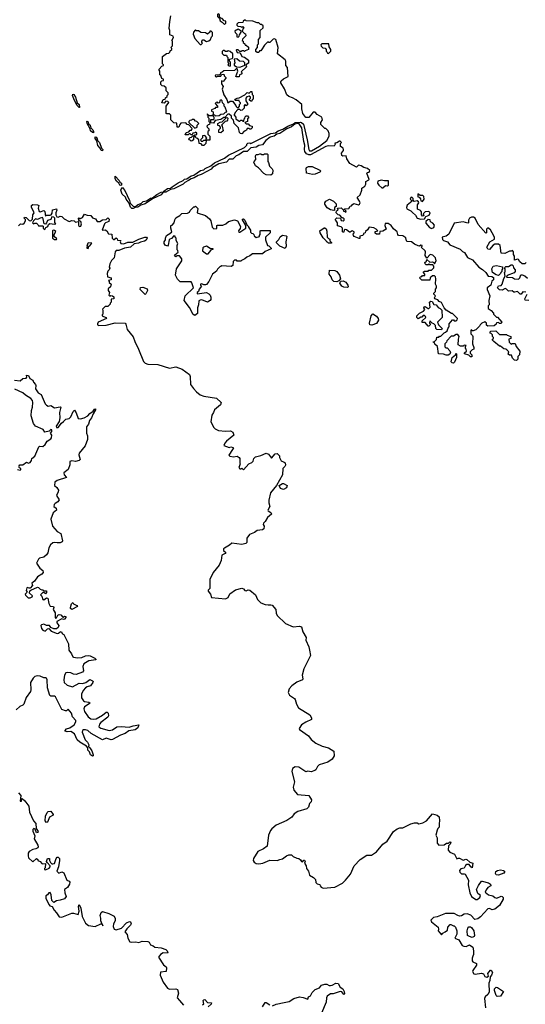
# Model space of a CAD drawing. Extents: x 2106670 to 2323771, y 35271 to 224896.
# Tile 329 of 419: x 2259159 to 2264751, y 164532 to 175434. Entities that reach past the tile are written whole.
import ezdxf

# ---------------------------------------------------------------- set-up
doc = ezdxf.new("R2010")
doc.units = 0

msp = doc.modelspace()

# ---------------------------------------------------------------- linework, layer by layer
at = {"layer": '0CON20XD'}
for points in [[(2263623, 172637), (2263635, 172650), (2263675, 172650), (2263685, 172660), (2263715, 172660), (2263740, 172685), (2263740, 172705), (2263728, 172718), (2263695, 172720), (2263685, 172730), (2263675, 172720), (2263655, 172720), (2263642, 172732), (2263640, 172745), (2263658, 172762), (2263662, 172778), (2263695, 172750), (2263723, 172753), (2263740, 172745), (2263745, 172730), (2263766, 172764), (2263756, 172796), (2263728, 172828), (2263697, 172833), (2263662, 172792), (2263644, 172824), (2263648, 172865), (2263643, 172875), (2263600, 172915), (2263610, 172925), (2263610, 172935), (2263595, 172938), (2263582, 172928), (2263565, 172930), (2263525, 172947), (2263494, 172974), (2263445, 172977), (2263436, 172986), (2263430, 173020), (2263395, 173042), (2263350, 173045), (2263341, 173055), (2263332, 173085), (2263295, 173117), (2263266, 173156), (2263235, 173178), (2263202, 173178), (2263196, 173155), (2263212, 173115), (2263175, 173092), (2263142, 173088), (2263140, 173060), (2263105, 173060), (2263092, 173072), (2263092, 173088), (2263120, 173095), (2263100, 173115), (2263075, 173130), (2263024, 173136), (2263005, 173108), (2262982, 173088), (2262980, 173075), (2262962, 173068), (2262960, 173055), (2262950, 173045), (2262922, 173038), (2262920, 173010), (2262915, 173010), (2262860, 173035), (2262850, 173045), (2262848, 173062), (2262860, 173075), (2262860, 173085), (2262837, 173097), (2262815, 173080), (2262805, 173081), (2262775, 173108), (2262758, 173112), (2262748, 173102), (2262745, 173080), (2262735, 173080), (2262730, 173085), (2262730, 173125), (2262715, 173140), (2262672, 173152), (2262672, 173185), (2262660, 173205), (2262650, 173215), (2262650, 173225), (2262665, 173240), (2262708, 173238), (2262715, 173210), (2262735, 173208), (2262748, 173215), (2262748, 173228), (2262738, 173238), (2262722, 173242), (2262698, 173268), (2262682, 173272), (2262660, 173295), (2262662, 173318), (2262680, 173325), (2262672, 173348), (2262715, 173350), (2262738, 173328), (2262742, 173312), (2262755, 173310), (2262765, 173300), (2262770, 173315), (2262752, 173332), (2262752, 173338), (2262798, 173342), (2262815, 173370), (2262828, 173372), (2262841, 173389), (2262855, 173397), (2262905, 173383), (2262918, 173392), (2262923, 173405), (2262917, 173425), (2262890, 173465), (2262923, 173495), (2262942, 173545), (2262943, 173567), (2262975, 173590), (2262986, 173614), (2262988, 173642), (2263021, 173659), (2263023, 173665), (2262997, 173733), (2263005, 173742), (2263023, 173747), (2263030, 173765), (2263005, 173788), (2262965, 173797), (2262935, 173817), (2262905, 173822), (2262885, 173800), (2262811, 173841), (2262776, 173895), (2262768, 173928), (2262732, 173922), (2262721, 173931), (2262719, 173955), (2262740, 173985), (2262740, 173995), (2262735, 174010), (2262708, 174028), (2262708, 174062), (2262718, 174075), (2262705, 174090), (2262695, 174090), (2262665, 174070), (2262645, 174068), (2262648, 174055), (2262636, 174034), (2262576, 174036), (2262545, 174030), (2262375, 173936), (2262355, 173937), (2262330, 173950), (2262313, 173973), (2262307, 173995), (2262314, 174045), (2262301, 174085), (2262278, 174238), (2262249, 174279), (2262235, 174283), (2262202, 174278), (2262165, 174248), (2262113, 174227), (2262035, 174175), (2262002, 174168), (2261974, 174145), (2261928, 174132), (2261882, 174098), (2261845, 174048), (2261805, 174041), (2261775, 174024), (2261715, 174016), (2261675, 173976), (2261635, 173973), (2261582, 173938), (2261552, 173928), (2261515, 173889), (2261475, 173891), (2261445, 173858), (2261363, 173837), (2261293, 173797), (2261275, 173779), (2261235, 173755), (2261165, 173718), (2261131, 173709), (2261088, 173682), (2261057, 173673), (2261025, 173653), (2260987, 173633), (2260966, 173614), (2260865, 173561), (2260828, 173552), (2260775, 173524), (2260746, 173524), (2260725, 173496), (2260629, 173451), (2260545, 173395), (2260498, 173381), (2260465, 173358), (2260436, 173354), (2260415, 173342), (2260399, 173345), (2260385, 173358), (2260371, 173401), (2260336, 173445), (2260329, 173469), (2260292, 173502), (2260278, 173545), (2260288, 173572), (2260295, 173574), (2260305, 173566), (2260323, 173543), (2260375, 173432), (2260382, 173402), (2260415, 173368), (2260435, 173360), (2260461, 173385), (2260506, 173404), (2260525, 173419), (2260560, 173430), (2260605, 173459), (2260629, 173461), (2260675, 173498), (2260725, 173524), (2260752, 173528), (2260753, 173535), (2260795, 173564), (2260825, 173567), (2260845, 173584), (2260912, 173628), (2260968, 173652), (2260983, 173667), (2261007, 173673), (2261054, 173706), (2261086, 173714), (2261157, 173763), (2261197, 173773), (2261212, 173788), (2261272, 173815), (2261315, 173848), (2261425, 173900), (2261468, 173932), (2261645, 174018), (2261670, 174045), (2261670, 174055), (2261682, 174068), (2261705, 174070), (2261717, 174063), (2261938, 174172), (2261989, 174181), (2262016, 174204), (2262069, 174221), (2262126, 174255), (2262189, 174281), (2262205, 174296), (2262265, 174300), (2262277, 174297), (2262298, 174278), (2262338, 174105), (2262355, 173995), (2262365, 173982), (2262385, 173981), (2262476, 174034), (2262556, 174095), (2262580, 174145), (2262580, 174175), (2262570, 174205), (2262545, 174230), (2262535, 174230), (2262490, 174275), (2262490, 174295), (2262508, 174325), (2262500, 174355), (2262450, 174385), (2262425, 174410), (2262405, 174410), (2262355, 174350), (2262325, 174350), (2262292, 174395), (2262280, 174445), (2262278, 174495), (2262216, 174546), (2262175, 174570), (2262134, 174584), (2262115, 174600), (2262087, 174667), (2262048, 174735), (2262048, 174745), (2262050, 174755), (2262075, 174780), (2262127, 174803), (2262122, 174905), (2262102, 174925), (2262102, 174975), (2262095, 174990), (2262010, 175055), (2262018, 175125), (2261990, 175215), (2261975, 175221), (2261962, 175218), (2261925, 175180), (2261915, 175180), (2261905, 175190), (2261865, 175150), (2261835, 175100), (2261825, 175090), (2261812, 175088), (2261805, 175070), (2261785, 175070), (2261772, 175082), (2261770, 175105), (2261790, 175125), (2261790, 175155), (2261800, 175165), (2261800, 175215), (2261820, 175235), (2261820, 175315), (2261850, 175345), (2261850, 175365), (2261835, 175380), (2261822, 175382), (2261805, 175400), (2261785, 175400), (2261738, 175418), (2261665, 175420), (2261658, 175428), (2261645, 175430), (2261632, 175418), (2261628, 175402), (2261575, 175400), (2261562, 175385), (2261562, 175372), (2261572, 175362), (2261605, 175360), (2261615, 175350), (2261625, 175360), (2261640, 175345), (2261630, 175335), (2261620, 175305), (2261645, 175280), (2261658, 175278), (2261660, 175255), (2261622, 175218), (2261620, 175205), (2261630, 175195), (2261632, 175182), (2261650, 175165), (2261652, 175152), (2261665, 175150), (2261688, 175128), (2261690, 175105), (2261652, 175088), (2261645, 175080), (2261635, 175090), (2261615, 175090), (2261608, 175082), (2261595, 175080), (2261575, 175100), (2261555, 175100), (2261552, 175095), (2261565, 175072), (2261598, 175068), (2261617, 175027), (2261647, 175017), (2261690, 174985), (2261688, 174952), (2261660, 174935), (2261668, 174912), (2261610, 174855), (2261620, 174845), (2261608, 174832), (2261590, 174825), (2261585, 174800), (2261555, 174800), (2261550, 174805), (2261572, 174865), (2261565, 174890), (2261552, 174888), (2261535, 174870), (2261415, 174868), (2261398, 174852), (2261380, 174845), (2261380, 174835), (2261368, 174822), (2261325, 174820), (2261322, 174815), (2261324, 174804), (2261335, 174800), (2261345, 174810), (2261385, 174810), (2261392, 174828), (2261415, 174830), (2261422, 174812), (2261440, 174795), (2261440, 174785), (2261420, 174765), (2261418, 174752), (2261405, 174750), (2261392, 174758), (2261390, 174725), (2261410, 174695), (2261400, 174665), (2261415, 174600), (2261451, 174551), (2261462, 174512), (2261488, 174532), (2261512, 174532), (2261550, 174485), (2261552, 174472), (2261565, 174460), (2261578, 174462), (2261590, 174475), (2261590, 174495), (2261600, 174505), (2261600, 174515), (2261590, 174525), (2261588, 174538), (2261545, 174540), (2261540, 174545), (2261542, 174555), (2261564, 174566), (2261585, 174568), (2261648, 174602), (2261673, 174627), (2261695, 174620), (2261715, 174640), (2261728, 174638), (2261730, 174605), (2261740, 174595), (2261740, 174555), (2261730, 174545), (2261728, 174532)], [(2261728, 174532), (2261715, 174530), (2261702, 174542), (2261700, 174555), (2261710, 174565), (2261710, 174575), (2261698, 174588), (2261672, 174578), (2261660, 174565), (2261660, 174535), (2261680, 174505), (2261678, 174492), (2261665, 174480), (2261655, 174490), (2261642, 174488), (2261640, 174455), (2261618, 174432), (2261605, 174430), (2261595, 174440), (2261572, 174438), (2261542, 174408), (2261540, 174395), (2261530, 174385), (2261530, 174375), (2261550, 174355), (2261550, 174335), (2261585, 174310), (2261595, 174310), (2261605, 174320), (2261615, 174320), (2261625, 174310), (2261638, 174312), (2261640, 174335), (2261650, 174345), (2261652, 174358), (2261665, 174370), (2261678, 174368), (2261690, 174355), (2261690, 174345), (2261680, 174335), (2261680, 174305), (2261650, 174295), (2261662, 174282), (2261685, 174280), (2261702, 174262), (2261730, 174255), (2261730, 174235), (2261715, 174220), (2261705, 174220), (2261695, 174230), (2261675, 174230), (2261668, 174212), (2261658, 174202), (2261642, 174198), (2261615, 174170), (2261602, 174172), (2261590, 174185), (2261578, 174238), (2261530, 174285), (2261522, 174322), (2261500, 174345), (2261500, 174365), (2261475, 174388), (2261462, 174388), (2261428, 174352), (2261415, 174350), (2261382, 174328), (2261322, 174318), (2261302, 174288), (2261272, 174292), (2261272, 174328), (2261305, 174330), (2261310, 174335), (2261310, 174355), (2261300, 174365), (2261300, 174380), (2261315, 174380), (2261325, 174370), (2261365, 174372), (2261382, 174388), (2261415, 174390), (2261435, 174410), (2261450, 174415), (2261430, 174465), (2261420, 174475), (2261420, 174495), (2261402, 174512), (2261397, 174537), (2261388, 174548), (2261372, 174538), (2261368, 174512), (2261355, 174510), (2261345, 174520), (2261332, 174518), (2261320, 174505), (2261348, 174478), (2261348, 174462), (2261325, 174460), (2261318, 174452), (2261280, 174435), (2261282, 174422), (2261300, 174415), (2261300, 174380), (2261285, 174370), (2261255, 174370), (2261240, 174380), (2261238, 174388), (2261230, 174385), (2261240, 174380), (2261240, 174355), (2261250, 174345), (2261250, 174305), (2261260, 174295), (2261258, 174272), (2261242, 174268), (2261230, 174255), (2261232, 174242), (2261250, 174225), (2261250, 174205), (2261240, 174195), (2261240, 174165), (2261260, 174145), (2261260, 174100), (2261220, 174100), (2261220, 174115), (2261230, 174125), (2261205, 174150), (2261182, 174148), (2261180, 174125), (2261160, 174105), (2261165, 174090), (2261185, 174090), (2261195, 174100), (2261220, 174100), (2261218, 174062), (2261195, 174040), (2261182, 174042), (2261165, 174060), (2261142, 174062), (2261140, 174105), (2261128, 174118), (2261112, 174122), (2261105, 174140), (2261095, 174140), (2261082, 174128), (2261080, 174105), (2261068, 174092), (2261055, 174090), (2261045, 174100), (2261032, 174102), (2261030, 174115), (2261045, 174130), (2261058, 174132), (2261072, 174148), (2261085, 174150), (2261095, 174160), (2261118, 174162), (2261118, 174178), (2261105, 174188), (2261095, 174180), (2261072, 174178), (2261065, 174160), (2261055, 174160), (2261045, 174170), (2261035, 174170), (2261022, 174158), (2260990, 174160), (2261000, 174185), (2261028, 174192), (2261045, 174210), (2261058, 174212), (2261068, 174228), (2261028, 174268), (2261012, 174272), (2260995, 174290), (2260942, 174288), (2260930, 174275), (2260918, 174242), (2260902, 174242), (2260898, 174288), (2260862, 174292), (2260830, 174325), (2260830, 174375), (2260815, 174390), (2260785, 174390), (2260780, 174395), (2260780, 174475), (2260808, 174518), (2260797, 174527), (2260775, 174530), (2260755, 174510), (2260730, 174515), (2260745, 174550), (2260768, 174552), (2260772, 174568), (2260790, 174585), (2260790, 174595), (2260800, 174605), (2260800, 174625), (2260780, 174645), (2260778, 174678), (2260758, 174698), (2260735, 174700), (2260720, 174715), (2260720, 174745), (2260732, 174758), (2260748, 174762), (2260750, 174775), (2260732, 174782), (2260720, 174815), (2260710, 174825), (2260710, 174865), (2260700, 174875), (2260700, 174885), (2260732, 174918), (2260750, 174925), (2260750, 174935), (2260740, 174945), (2260740, 175025), (2260782, 175058), (2260808, 175062), (2260820, 175075), (2260822, 175088), (2260840, 175105), (2260840, 175115), (2260830, 175125), (2260850, 175145), (2260850, 175195), (2260840, 175205), (2260860, 175235), (2260855, 175250), (2260820, 175265), (2260820, 175315), (2260812, 175335), (2260818, 175415), (2260832, 175475)], [(2261425, 175380), (2261440, 175395), (2261438, 175418), (2261422, 175422), (2261398, 175448), (2261382, 175452), (2261370, 175465), (2261368, 175488), (2261355, 175500), (2261348, 175492), (2261348, 175468), (2261368, 175448), (2261375, 175420), (2261398, 175408), (2261425, 175380)], [(2261165, 175160), (2261180, 175175), (2261172, 175182), (2261172, 175195), (2261185, 175210), (2261195, 175210), (2261225, 175192), (2261252, 175198), (2261270, 175215), (2261280, 175245), (2261290, 175255), (2261292, 175275), (2261292, 175292), (2261278, 175308), (2261262, 175308), (2261260, 175295), (2261235, 175272), (2261215, 175290), (2261163, 175293), (2261135, 175310), (2261115, 175310), (2261105, 175320), (2261080, 175295), (2261078, 175275), (2261097, 175225), (2261155, 175160), (2261165, 175160)], [(2261575, 175240), (2261588, 175252), (2261590, 175265), (2261610, 175295), (2261608, 175308), (2261575, 175330), (2261565, 175320), (2261552, 175318), (2261540, 175305), (2261542, 175292), (2261560, 175275), (2261560, 175245), (2261575, 175240)], [(2261485, 174920), (2261490, 174925), (2261490, 174965), (2261480, 174975), (2261480, 174995), (2261507, 175003), (2261518, 175012), (2261517, 175055), (2261485, 175080), (2261465, 175088), (2261455, 175080), (2261435, 175080), (2261422, 175092), (2261408, 175092), (2261398, 175082), (2261398, 175058), (2261415, 175040), (2261445, 175040), (2261450, 175035), (2261450, 175025), (2261460, 175015), (2261460, 174965), (2261470, 174955), (2261470, 174945), (2261460, 174935), (2261472, 174922), (2261485, 174920)], [(2262575, 175060), (2262600, 175085), (2262600, 175105), (2262580, 175135), (2262578, 175168), (2262502, 175168), (2262490, 175155), (2262492, 175142), (2262512, 175122), (2262538, 175118), (2262550, 175105), (2262550, 175085), (2262560, 175075), (2262562, 175062), (2262575, 175060)], [(2261595, 174908), (2261605, 174912), (2261648, 174932), (2261650, 174955), (2261635, 174970), (2261590, 174975), (2261562, 175002), (2261532, 174998), (2261538, 174955), (2261530, 174945), (2261532, 174932), (2261555, 174910), (2261595, 174908)], [(2259820, 174460), (2259815, 174460), (2259794, 174485), (2259765, 174538), (2259744, 174595), (2259745, 174610), (2259758, 174605), (2259776, 174575), (2259796, 174515), (2259816, 174495), (2259820, 174460)], [(2261095, 174232), (2261120, 174245), (2261120, 174265), (2261140, 174285), (2261118, 174308), (2261102, 174312), (2261088, 174328), (2261065, 174330), (2261058, 174322), (2261042, 174318), (2261030, 174305), (2261030, 174295), (2261095, 174232)], [(2261385, 174180), (2261360, 174185), (2261360, 174215), (2261378, 174232), (2261380, 174245), (2261368, 174258), (2261352, 174262), (2261350, 174285), (2261375, 174300), (2261398, 174302), (2261442, 174348), (2261455, 174350), (2261460, 174345), (2261458, 174322), (2261448, 174312), (2261432, 174308), (2261390, 174265), (2261400, 174255), (2261410, 174205), (2261385, 174180)], [(2259975, 174182), (2259965, 174183), (2259942, 174205), (2259937, 174227), (2259904, 174285), (2259900, 174305), (2259905, 174312), (2259915, 174302), (2259921, 174281), (2259938, 174265), (2259947, 174235), (2259966, 174216), (2259976, 174195), (2259975, 174182)], [(2260075, 173983), (2260061, 173985), (2260050, 174010), (2260022, 174042), (2260013, 174093), (2259995, 174120), (2259992, 174138), (2260005, 174132), (2260017, 174115), (2260020, 174095), (2260040, 174075), (2260063, 174013), (2260078, 173995), (2260075, 173983)], [(2261935, 173714), (2261885, 173716), (2261859, 173729), (2261800, 173795), (2261768, 173815), (2261750, 173855), (2261752, 173865), (2261772, 173885), (2261767, 173925), (2261775, 173940), (2261795, 173940), (2261815, 173950), (2261825, 173950), (2261835, 173940), (2261855, 173940), (2261865, 173950), (2261895, 173950), (2261905, 173940), (2261903, 173863), (2261912, 173852), (2261922, 173812), (2261952, 173782), (2261958, 173768), (2261954, 173726), (2261935, 173714)], [(2262399, 173719), (2262330, 173735), (2262326, 173785), (2262332, 173798), (2262352, 173808), (2262395, 173809), (2262479, 173769), (2262488, 173755), (2262480, 173745), (2262425, 173723), (2262399, 173719)], [(2260275, 173597), (2260265, 173600), (2260254, 173624), (2260228, 173645), (2260215, 173670), (2260215, 173700), (2260259, 173655), (2260270, 173630), (2260283, 173623), (2260285, 173602), (2260275, 173597)], [(2263175, 173572), (2263205, 173598), (2263227, 173593), (2263239, 173601), (2263238, 173648), (2263195, 173648), (2263155, 173656), (2263121, 173645), (2263118, 173625), (2263131, 173601), (2263163, 173573), (2263175, 173572)], [(2262635, 173322), (2262595, 173330), (2262561, 173351), (2262533, 173393), (2262534, 173406), (2262546, 173424), (2262586, 173446), (2262630, 173425), (2262660, 173395), (2262660, 173365), (2262640, 173355), (2262640, 173325), (2262635, 173322)], [(2263595, 173226), (2263635, 173230), (2263650, 173255), (2263689, 173271), (2263697, 173297), (2263685, 173310), (2263645, 173307), (2263620, 173285), (2263628, 173262), (2263615, 173260), (2263602, 173275), (2263602, 173305), (2263593, 173323), (2263560, 173335), (2263560, 173385), (2263572, 173405), (2263568, 173418), (2263555, 173428), (2263522, 173422), (2263510, 173435), (2263510, 173455), (2263495, 173468), (2263484, 173466), (2263478, 173448), (2263500, 173425), (2263445, 173379), (2263436, 173355), (2263439, 173339), (2263485, 173317), (2263505, 173300), (2263535, 173269), (2263556, 173236), (2263595, 173226)], [(2263615, 173422), (2263632, 173445), (2263627, 173477), (2263618, 173488), (2263588, 173488), (2263563, 173507), (2263562, 173472), (2263578, 173468), (2263592, 173452), (2263595, 173430), (2263615, 173422)], [(2259147, 173153), (2259168, 173172), (2259195, 173171), (2259208, 173182), (2259223, 173205), (2259222, 173222), (2259210, 173235), (2259213, 173247), (2259230, 173245), (2259265, 173210), (2259282, 173208), (2259302, 173225), (2259303, 173275), (2259318, 173295), (2259313, 173315), (2259290, 173355), (2259288, 173375), (2259304, 173386), (2259354, 173384), (2259370, 173375), (2259362, 173348), (2259375, 173310), (2259385, 173308), (2259425, 173322), (2259435, 173310), (2259445, 173260), (2259452, 173268), (2259495, 173268), (2259507, 173273), (2259517, 173293), (2259521, 173329), (2259565, 173340), (2259570, 173325), (2259558, 173295), (2259557, 173275), (2259571, 173251), (2259585, 173248), (2259605, 173257), (2259625, 173256), (2259650, 173230), (2259705, 173198), (2259735, 173210), (2259760, 173205), (2259775, 173192), (2259805, 173200), (2259810, 173195), (2259809, 173159), (2259815, 173143), (2259835, 173148), (2259844, 173175), (2259835, 173198), (2259812, 173212), (2259810, 173235), (2259815, 173240), (2259825, 173230), (2259855, 173242), (2259875, 173280), (2259905, 173270), (2259946, 173266), (2259965, 173240), (2259998, 173228), (2260015, 173200), (2260045, 173200), (2260073, 173217), (2260115, 173220), (2260135, 173240), (2260147, 173227), (2260145, 173200), (2260106, 173184), (2260095, 173172), (2260072, 173105), (2260105, 173108), (2260122, 173095), (2260142, 173062), (2260178, 173058), (2260180, 173015), (2260195, 173000), (2260205, 173000), (2260225, 173020), (2260238, 173008), (2260242, 172992), (2260278, 172988), (2260270, 172975), (2260278, 172955), (2260309, 172951), (2260355, 172971), (2260409, 172971), (2260475, 173004), (2260542, 173025), (2260560, 173025), (2260570, 173015), (2260558, 172992), (2260539, 172981), (2260495, 172972), (2260472, 172958), (2260425, 172951), (2260386, 172914), (2260318, 172905), (2260255, 172878), (2260225, 172878), (2260214, 172865), (2260202, 172798), (2260175, 172768), (2260155, 172730), (2260150, 172695), (2260157, 172683), (2260150, 172665), (2260132, 172648), (2260128, 172625), (2260130, 172585), (2260170, 172575), (2260170, 172555), (2260140, 172545), (2260150, 172535), (2260150, 172525), (2260170, 172505), (2260162, 172475), (2260137, 172453), (2260138, 172435), (2260152, 172415), (2260143, 172383), (2260155, 172372), (2260165, 172380), (2260187, 172377), (2260200, 172365), (2260200, 172345), (2260172, 172338), (2260170, 172305), (2260160, 172295), (2260160, 172285), (2260135, 172260), (2260105, 172260), (2260073, 172227), (2260080, 172215), (2260080, 172175), (2260070, 172165), (2260070, 172155), (2260110, 172135), (2260118, 172125), (2260028, 172085), (2260018, 172065), (2260020, 172055), (2260035, 172048), (2260115, 172053), (2260215, 172076), (2260325, 172073), (2260334, 172064), (2260346, 172005), (2260414, 171924), (2260431, 171871), (2260474, 171785), (2260528, 171648), (2260545, 171630), (2260575, 171620), (2260685, 171616), (2260815, 171576), (2260885, 171590), (2260954, 171564), (2261037, 171505), (2261043, 171485), (2261049, 171395), (2261080, 171350), (2261113, 171315), (2261155, 171281), (2261194, 171264), (2261335, 171244), (2261388, 171195), (2261380, 171170), (2261312, 171115), (2261303, 171085), (2261283, 171055), (2261273, 170983), (2261305, 170920), (2261320, 170905), (2261356, 170886), (2261435, 170877), (2261491, 170881), (2261517, 170867), (2261526, 170834), (2261445, 170768), (2261428, 170745), (2261418, 170718), (2261475, 170699), (2261495, 170706), (2261519, 170699), (2261522, 170695), (2261512, 170675), (2261473, 170613), (2261483, 170603), (2261525, 170593), (2261565, 170602), (2261586, 170586), (2261592, 170575), (2261592, 170525), (2261598, 170515), (2261590, 170495), (2261582, 170475), (2261592, 170462), (2261605, 170460), (2261615, 170470), (2261635, 170450), (2261694, 170516), (2261725, 170530), (2261740, 170545), (2261750, 170575), (2261767, 170593), (2261825, 170608), (2261885, 170636), (2261912, 170625), (2261945, 170580), (2261985, 170628), (2262005, 170630), (2262032, 170605), (2262032, 170585), (2262051, 170551), (2262085, 170536), (2262096, 170526), (2262098, 170502), (2262093, 170487), (2262070, 170465), (2262066, 170394), (2262000, 170275), (2261934, 170195), (2261914, 170114), (2261914, 170085), (2261926, 170045), (2261904, 170005), (2261908, 169995), (2261937, 169977), (2261942, 169958), (2261898, 169922), (2261875, 169878), (2261855, 169860), (2261852, 169845), (2261862, 169825), (2261860, 169795), (2261844, 169784), (2261785, 169777), (2261755, 169756), (2261700, 169735), (2261672, 169695), (2261670, 169645), (2261660, 169635), (2261615, 169622), (2261505, 169638), (2261480, 169615), (2261425, 169582), (2261412, 169575), (2261412, 169555), (2261438, 169535), (2261430, 169525), (2261393, 169505), (2261386, 169445), (2261366, 169395), (2261298, 169312), (2261262, 169235), (2261260, 169135), (2261243, 169117), (2261242, 169105), (2261270, 169075), (2261280, 169035), (2261435, 169022), (2261463, 169037), (2261484, 169076), (2261545, 169121), (2261615, 169139), (2261635, 169133), (2261650, 169115), (2261665, 169109), (2261685, 169120), (2261705, 169118), (2261766, 169066), (2261789, 169015), (2261825, 168979), (2261875, 168960), (2261906, 168954), (2261935, 168957), (2261950, 168950), (2261990, 168905), (2261994, 168864), (2262007, 168837), (2262097, 168747), (2262185, 168711), (2262255, 168718), (2262275, 168712), (2262292, 168655), (2262327, 168595), (2262323, 168565), (2262355, 168492), (2262365, 168452), (2262376, 168395), (2262302, 168245), (2262282, 168175), (2262292, 168135), (2262288, 168125), (2262225, 168100), (2262170, 168060), (2262139, 168025), (2262129, 167985), (2262143, 167955), (2262198, 167918), (2262206, 167906), (2262221, 167855), (2262244, 167814), (2262369, 167739), (2262388, 167705), (2262385, 167684), (2262322, 167658), (2262275, 167628), (2262248, 167585), (2262252, 167575), (2262352, 167505), (2262381, 167465), (2262435, 167424), (2262505, 167390), (2262575, 167371), (2262633, 167335), (2262638, 167282), (2262614, 167246), (2262567, 167213), (2262470, 167185), (2262453, 167167), (2262435, 167130), (2262422, 167122)], [(2261095, 172158), (2261079, 172169), (2261036, 172246), (2260978, 172325), (2260990, 172375), (2261080, 172465), (2261062, 172522), (2261055, 172530), (2260935, 172530), (2260905, 172560), (2260882, 172605), (2260893, 172675), (2260952, 172765), (2260952, 172785), (2260925, 172820), (2260895, 172820), (2260885, 172810), (2260870, 172825), (2260895, 172850), (2260910, 172855), (2260907, 172877), (2260900, 172885), (2260900, 172935), (2260908, 172955), (2260888, 172988), (2260890, 173015), (2260880, 173025), (2260878, 173038), (2260865, 173040), (2260838, 173012), (2260820, 173005), (2260813, 172997), (2260802, 172938), (2260792, 172928), (2260767, 172937), (2260757, 172955), (2260757, 172975), (2260772, 172995), (2260772, 173015), (2260784, 173046), (2260820, 173065), (2260840, 173085), (2260830, 173125), (2260830, 173155), (2260845, 173160), (2260867, 173183), (2260873, 173217), (2260885, 173240), (2260930, 173265), (2260953, 173287), (2261015, 173290), (2261036, 173304), (2261045, 173320), (2261085, 173360), (2261095, 173360), (2261105, 173370), (2261130, 173345), (2261120, 173295), (2261214, 173264), (2261258, 173228), (2261272, 173205), (2261288, 173138), (2261305, 173120), (2261338, 173122), (2261340, 173155), (2261345, 173160), (2261405, 173160), (2261440, 173175), (2261468, 173198), (2261535, 173217), (2261567, 173207), (2261600, 173145), (2261597, 173123), (2261578, 173095), (2261582, 173082), (2261595, 173080), (2261660, 173125), (2261660, 173155), (2261620, 173225), (2261635, 173230), (2261650, 173215), (2261672, 173162), (2261690, 173145), (2261690, 173135), (2261710, 173105), (2261712, 173082), (2261722, 173072), (2261738, 173068), (2261750, 173055), (2261752, 173042), (2261775, 173022), (2261810, 173035), (2261810, 173045), (2261820, 173055), (2261820, 173095), (2261825, 173100), (2261928, 173098), (2261928, 173075), (2261878, 173025), (2261878, 172995), (2261900, 172935), (2261915, 172930), (2261940, 172905), (2261940, 172895), (2261875, 172868), (2261845, 172842), (2261735, 172840), (2261705, 172818), (2261670, 172805), (2261650, 172785), (2261612, 172768), (2261605, 172760), (2261565, 172760), (2261555, 172770), (2261535, 172770), (2261520, 172755), (2261518, 172712), (2261497, 172703), (2261395, 172710), (2261385, 172700), (2261375, 172700), (2261345, 172670), (2261335, 172650), (2261290, 172615), (2261252, 172535), (2261225, 172502), (2261215, 172498), (2261195, 172500), (2261175, 172510), (2261160, 172505), (2261160, 172495), (2261170, 172485), (2261145, 172452), (2261136, 172424), (2261122, 172415), (2261120, 172400), (2261225, 172412), (2261249, 172399), (2261264, 172384), (2261273, 172363), (2261273, 172337), (2261266, 172324), (2261235, 172308), (2261175, 172331), (2261155, 172330), (2261140, 172320), (2261138, 172275), (2261126, 172245), (2261125, 172180), (2261095, 172158)], [(2259435, 173110), (2259447, 173133), (2259470, 173145), (2259478, 173165), (2259493, 173177), (2259545, 173170), (2259560, 173175), (2259548, 173188), (2259546, 173236), (2259535, 173248), (2259515, 173250), (2259505, 173222), (2259465, 173210), (2259457, 173183), (2259445, 173170), (2259430, 173175), (2259419, 173229), (2259412, 173242), (2259384, 173236), (2259355, 173220), (2259335, 173230), (2259312, 173208), (2259302, 173185), (2259312, 173172), (2259325, 173180), (2259345, 173180), (2259360, 173165), (2259365, 173150), (2259412, 173152), (2259418, 173148), (2259420, 173125), (2259435, 173110)], [(2264760, 172745), (2264745, 172730), (2264715, 172730), (2264691, 172751), (2264675, 172780), (2264665, 172782), (2264632, 172772), (2264632, 172815), (2264622, 172835), (2264620, 172865), (2264608, 172878), (2264595, 172870), (2264575, 172870), (2264526, 172844), (2264485, 172848), (2264472, 172932), (2264455, 172948), (2264415, 172948), (2264395, 172938), (2264355, 172888), (2264335, 172893), (2264327, 172915), (2264357, 172973), (2264410, 173005), (2264410, 173025), (2264383, 173073), (2264366, 173106), (2264335, 173130), (2264320, 173115), (2264320, 173075), (2264315, 173070), (2264228, 173165), (2264197, 173237), (2264177, 173247), (2264155, 173248), (2264133, 173237), (2264122, 173215), (2264122, 173185), (2264115, 173180), (2264065, 173196), (2263965, 173180), (2263905, 173058), (2263875, 173038), (2263830, 173025), (2263835, 173000), (2263848, 172988), (2263890, 172975), (2263915, 172940), (2264032, 172892), (2264055, 172868), (2264078, 172855), (2264112, 172802), (2264167, 172775), (2264236, 172695), (2264277, 172667), (2264313, 172633), (2264340, 172595), (2264382, 172592), (2264398, 172578), (2264400, 172555), (2264382, 172538), (2264368, 172495), (2264330, 172465), (2264330, 172445), (2264360, 172375), (2264348, 172325), (2264350, 172275), (2264340, 172265), (2264340, 172235), (2264373, 172213), (2264400, 172185), (2264400, 172175), (2264412, 172162), (2264432, 172142), (2264445, 172140), (2264490, 172085), (2264485, 172070), (2264465, 172070), (2264455, 172080), (2264432, 172078), (2264428, 172062), (2264407, 172043), (2264335, 172040), (2264322, 172052), (2264320, 172075), (2264305, 172090), (2264270, 172075), (2264250, 172055), (2264245, 172040), (2264205, 172000), (2264175, 171990), (2264165, 171990), (2264155, 172000), (2264150, 171995), (2264150, 171955), (2264167, 171937), (2264170, 171925), (2264168, 171845), (2264180, 171805), (2264180, 171785), (2264165, 171780), (2264140, 171755), (2264142, 171742), (2264160, 171725), (2264158, 171702), (2264145, 171700), (2264128, 171718), (2264080, 171735), (2264080, 171745), (2264100, 171765), (2264097, 171787), (2264090, 171795), (2264090, 171815), (2264098, 171828), (2264075, 171830), (2264062, 171818), (2264035, 171818), (2264010, 171835), (2264012, 171895), (2264020, 171925), (2264005, 171950), (2263985, 171950), (2263955, 171930), (2263932, 171928), (2263882, 171878), (2263880, 171865), (2263860, 171845), (2263862, 171812), (2263872, 171802), (2263885, 171800), (2263917, 171767), (2263922, 171745), (2263915, 171730), (2263899, 171721), (2263875, 171718), (2263845, 171730), (2263790, 171735), (2263780, 171815), (2263752, 171842), (2263748, 171858), (2263735, 171860), (2263732, 171868), (2263748, 171872), (2263768, 171892), (2263772, 171918), (2263795, 171920), (2263802, 171928), (2263815, 171930), (2263852, 171968), (2263867, 171973), (2263885, 171990), (2263902, 172028), (2263910, 172035), (2263910, 172065), (2263945, 172110), (2263955, 172110), (2263965, 172100), (2263985, 172100), (2263998, 172112), (2264000, 172125), (2263945, 172180), (2263935, 172180), (2263877, 172217), (2263852, 172245), (2263823, 172303), (2263800, 172315), (2263785, 172332), (2263750, 172345), (2263748, 172355), (2263757, 172375), (2263740, 172395), (2263740, 172405), (2263757, 172423), (2263758, 172452), (2263768, 172465), (2263768, 172485), (2263758, 172505), (2263762, 172565), (2263758, 172585), (2263745, 172598), (2263723, 172597), (2263700, 172575), (2263695, 172550), (2263605, 172550), (2263580, 172575), (2263592, 172588), (2263605, 172590), (2263615, 172600), (2263638, 172602), (2263640, 172615), (2263623, 172637)], [(2262605, 172960), (2262575, 172960), (2262565, 172970), (2262555, 172970), (2262550, 172985), (2262515, 173020), (2262483, 173073), (2262480, 173095), (2262525, 173130), (2262535, 173130), (2262547, 173117), (2262557, 173093), (2262560, 173025), (2262575, 173010), (2262590, 173005), (2262590, 172985), (2262610, 172965), (2262605, 172960)], [(2263715, 173122), (2263738, 173132), (2263747, 173157), (2263730, 173180), (2263703, 173195), (2263698, 173218), (2263675, 173220), (2263652, 173198), (2263650, 173180), (2263693, 173133), (2263715, 173122)], [(2259565, 173000), (2259568, 173008), (2259540, 173035), (2259540, 173055), (2259557, 173087), (2259545, 173100), (2259528, 173102), (2259520, 173095), (2259520, 173015), (2259545, 173000), (2259565, 173000)], [(2262095, 172902), (2262035, 172928), (2262000, 172965), (2262000, 172975), (2262025, 173000), (2262041, 173029), (2262065, 173048), (2262105, 173042), (2262112, 173035), (2262104, 172975), (2262107, 172925), (2262095, 172902)], [(2259915, 172900), (2259922, 172928), (2259935, 172930), (2259958, 172958), (2259925, 172962), (2259910, 172955), (2259910, 172945), (2259900, 172935), (2259910, 172925), (2259900, 172915), (2259900, 172905), (2259915, 172900)], [(2261245, 172840), (2261272, 172878), (2261282, 172888), (2261298, 172892), (2261298, 172898), (2261265, 172900), (2261225, 172928), (2261190, 172915), (2261183, 172907), (2261180, 172875), (2261225, 172840), (2261245, 172840)], [(2264455, 172602), (2264428, 172608), (2264388, 172635), (2264380, 172675), (2264395, 172706), (2264433, 172713), (2264498, 172698), (2264500, 172675), (2264490, 172665), (2264490, 172645), (2264480, 172635), (2264478, 172622), (2264455, 172602)], [(2264756, 172416), (2264725, 172420), (2264705, 172396), (2264695, 172396), (2264665, 172424), (2264636, 172416), (2264625, 172418), (2264605, 172432), (2264565, 172429), (2264542, 172452), (2264527, 172457), (2264495, 172438), (2264465, 172442), (2264442, 172465), (2264455, 172488), (2264485, 172492), (2264496, 172504), (2264515, 172570), (2264530, 172595), (2264520, 172635), (2264527, 172643), (2264530, 172675), (2264522, 172688), (2264535, 172700), (2264565, 172700), (2264595, 172720), (2264605, 172720), (2264618, 172708), (2264620, 172685), (2264640, 172665), (2264640, 172645), (2264628, 172632), (2264550, 172600), (2264543, 172583), (2264609, 172579), (2264633, 172563), (2264675, 172560), (2264690, 172575), (2264702, 172608), (2264715, 172610), (2264745, 172598), (2264775, 172572)], [(2262665, 172532), (2262635, 172534), (2262613, 172553), (2262603, 172585), (2262583, 172615), (2262585, 172660), (2262645, 172658), (2262666, 172646), (2262696, 172606), (2262707, 172563), (2262688, 172542), (2262665, 172532)], [(2260545, 172392), (2260490, 172445), (2260495, 172470), (2260522, 172472), (2260570, 172455), (2260572, 172435), (2260555, 172400), (2260545, 172392)], [(2262785, 172470), (2262745, 172472), (2262720, 172485), (2262700, 172515), (2262702, 172528), (2262715, 172540), (2262735, 172542), (2262765, 172528), (2262788, 172495), (2262790, 172475), (2262785, 172470)], [(2264790, 172325), (2264750, 172330), (2264747, 172345), (2264771, 172395)], [(2263825, 172000), (2263772, 172002), (2263760, 172015), (2263758, 172048), (2263738, 172068), (2263722, 172072), (2263695, 172100), (2263690, 172075), (2263700, 172065), (2263700, 172055), (2263685, 172040), (2263675, 172040), (2263645, 172080), (2263612, 172082), (2263612, 172098), (2263650, 172135), (2263648, 172148), (2263635, 172160), (2263622, 172158), (2263608, 172142), (2263595, 172140), (2263565, 172120), (2263550, 172135), (2263550, 172155), (2263580, 172185), (2263625, 172208), (2263640, 172225), (2263630, 172245), (2263634, 172256), (2263645, 172260), (2263675, 172237), (2263685, 172238), (2263699, 172251), (2263692, 172305), (2263705, 172317), (2263722, 172315), (2263740, 172280), (2263766, 172276), (2263787, 172247), (2263810, 172235), (2263827, 172217), (2263830, 172135), (2263780, 172085), (2263790, 172055), (2263830, 172015), (2263825, 172000)], [(2263055, 172053), (2263030, 172055), (2263028, 172075), (2263048, 172155), (2263065, 172178), (2263105, 172151), (2263124, 172125), (2263128, 172108), (2263105, 172071), (2263055, 172053)], [(2264655, 171660), (2264633, 171663), (2264610, 171685), (2264598, 171718), (2264575, 171720), (2264562, 171732), (2264570, 171755), (2264548, 171778), (2264537, 171787), (2264515, 171790), (2264475, 171820), (2264465, 171820), (2264402, 171872), (2264390, 171885), (2264390, 171895), (2264400, 171905), (2264400, 171915), (2264390, 171925), (2264390, 171945), (2264375, 171960), (2264363, 171963), (2264363, 171977), (2264370, 171985), (2264425, 171990), (2264465, 171950), (2264545, 171950), (2264552, 171942), (2264590, 171925), (2264590, 171905), (2264570, 171895), (2264572, 171862), (2264595, 171840), (2264605, 171850), (2264638, 171848), (2264650, 171815), (2264692, 171762), (2264687, 171723), (2264670, 171705), (2264670, 171675), (2264655, 171660)], [(2263955, 171630), (2263943, 171633), (2263932, 171645), (2263942, 171695), (2263978, 171722), (2263985, 171740), (2263990, 171735), (2263990, 171695), (2263968, 171642), (2263955, 171630)], [(2259102, 171442), (2259165, 171434), (2259195, 171462), (2259230, 171465), (2259238, 171475), (2259233, 171497), (2259255, 171493), (2259271, 171461), (2259303, 171443), (2259311, 171421), (2259333, 171395), (2259338, 171385), (2259333, 171345), (2259364, 171304), (2259395, 171283), (2259441, 171181), (2259455, 171166), (2259475, 171156), (2259505, 171162), (2259545, 171138), (2259606, 171146), (2259612, 171142), (2259599, 171085), (2259602, 171025), (2259594, 170985), (2259562, 170935), (2259565, 170920), (2259585, 170920), (2259622, 170968), (2259645, 170986), (2259670, 171010), (2259705, 171020), (2259724, 171035), (2259749, 171095), (2259765, 171110), (2259785, 171082), (2259805, 171020), (2259833, 171013), (2259873, 171027), (2259911, 171049), (2259934, 171075), (2259970, 171100), (2259985, 171123), (2259996, 171126), (2259996, 171116), (2259970, 171070), (2259954, 171025), (2259932, 170995), (2259920, 170955), (2259899, 170925), (2259897, 170857), (2259908, 170828), (2259907, 170785), (2259884, 170716), (2259816, 170635), (2259814, 170615), (2259826, 170565), (2259817, 170555), (2259775, 170542), (2259735, 170549), (2259715, 170541), (2259712, 170505), (2259694, 170455), (2259648, 170415), (2259652, 170395), (2259678, 170365), (2259575, 170333), (2259548, 170315), (2259542, 170275), (2259571, 170255), (2259588, 170225), (2259586, 170205), (2259567, 170165), (2259597, 170117), (2259581, 170095), (2259551, 170079), (2259540, 170065), (2259536, 170045), (2259564, 170025), (2259567, 170005), (2259528, 169972), (2259502, 169905), (2259521, 169825), (2259575, 169769), (2259612, 169745), (2259633, 169665), (2259627, 169653), (2259605, 169642), (2259575, 169640), (2259545, 169647), (2259525, 169640), (2259501, 169619), (2259480, 169585), (2259469, 169531), (2259455, 169507), (2259425, 169482), (2259378, 169472), (2259365, 169460), (2259343, 169415), (2259382, 169362), (2259416, 169335), (2259420, 169315), (2259404, 169296), (2259356, 169264), (2259321, 169219), (2259294, 169196), (2259302, 169168), (2259275, 169140), (2259265, 169138), (2259245, 169148), (2259237, 169143), (2259232, 169115), (2259240, 169095), (2259220, 169075), (2259222, 169062), (2259252, 169032), (2259276, 169034), (2259296, 169044), (2259300, 169055), (2259268, 169085), (2259271, 169109), (2259281, 169119), (2259355, 169150), (2259366, 169146), (2259385, 169127), (2259405, 169123), (2259415, 169122), (2259425, 169110), (2259455, 169110), (2259455, 169090), (2259445, 169078), (2259425, 169092), (2259415, 169092), (2259390, 169065), (2259405, 169052), (2259416, 169016), (2259425, 169010), (2259455, 169034), (2259470, 169030), (2259481, 168971), (2259495, 168940), (2259532, 168935), (2259537, 168925), (2259528, 168905), (2259551, 168865), (2259550, 168815), (2259555, 168808), (2259565, 168810), (2259581, 168839), (2259595, 168850), (2259614, 168844), (2259635, 168820), (2259645, 168820), (2259655, 168830), (2259668, 168825), (2259668, 168815), (2259655, 168798), (2259644, 168794), (2259625, 168802), (2259570, 168770), (2259570, 168755), (2259591, 168725), (2259584, 168706), (2259565, 168689), (2259535, 168689), (2259503, 168703), (2259487, 168727), (2259457, 168727), (2259425, 168741), (2259400, 168735), (2259392, 168725), (2259400, 168695), (2259413, 168675), (2259440, 168665), (2259465, 168688), (2259482, 168692), (2259508, 168665), (2259575, 168639), (2259589, 168641), (2259605, 168658), (2259619, 168659), (2259634, 168634), (2259646, 168626), (2259699, 168525), (2259704, 168455), (2259732, 168412), (2259745, 168381), (2259755, 168374), (2259798, 168368), (2259845, 168371), (2259885, 168390), (2259916, 168394), (2259940, 168390), (2259988, 168365), (2260002, 168355), (2260000, 168345), (2259925, 168334), (2259869, 168301), (2259858, 168272), (2259866, 168224), (2259852, 168208), (2259785, 168183), (2259755, 168188), (2259725, 168202), (2259685, 168207), (2259669, 168201), (2259654, 168176), (2259646, 168125), (2259649, 168095), (2259685, 168064), (2259744, 168046), (2259815, 168089), (2259855, 168086), (2259892, 168095), (2259935, 168128), (2259963, 168113), (2259970, 168105), (2259967, 168095), (2259942, 168058), (2259905, 168049), (2259885, 168035), (2259860, 168005), (2259843, 167967), (2259844, 167925), (2259863, 167893), (2259875, 167884), (2259925, 167876), (2259940, 167865), (2259874, 167825), (2259868, 167805), (2259876, 167775), (2259915, 167716), (2259945, 167694), (2259975, 167689), (2260005, 167694), (2260075, 167734), (2260115, 167768), (2260127, 167767), (2260136, 167756), (2260140, 167725), (2260135, 167710), (2260055, 167651), (2260041, 167635), (2260034, 167605), (2260055, 167588), (2260147, 167563), (2260185, 167573), (2260235, 167604), (2260282, 167608), (2260369, 167601), (2260413, 167617), (2260475, 167628), (2260466, 167594), (2260437, 167573), (2260365, 167561), (2260325, 167530), (2260275, 167513), (2260186, 167464), (2260169, 167461), (2260115, 167478), (2260075, 167462), (2259951, 167531), (2259913, 167563), (2259885, 167573), (2259865, 167573), (2259854, 167565), (2259851, 167545), (2259882, 167462), (2259908, 167435), (2259922, 167405), (2259920, 167385), (2259935, 167372), (2259957, 167337), (2259973, 167295), (2259972, 167285), (2259965, 167281), (2259943, 167295), (2259929, 167329), (2259912, 167348), (2259912, 167372), (2259899, 167389), (2259825, 167434), (2259795, 167460), (2259765, 167526), (2259725, 167554), (2259685, 167548), (2259662, 167555), (2259661, 167565), (2259675, 167583), (2259715, 167592), (2259762, 167625), (2259780, 167660), (2259780, 167675), (2259743, 167715), (2259733, 167755), (2259695, 167800), (2259677, 167783), (2259665, 167780), (2259625, 167798), (2259555, 167936), (2259544, 167944), (2259505, 167943), (2259492, 167951), (2259465, 168035), (2259461, 168125), (2259455, 168142), (2259447, 168147), (2259425, 168147), (2259384, 168164), (2259355, 168168), (2259328, 168162), (2259306, 168144), (2259279, 168095), (2259282, 168015), (2259278, 167995), (2259232, 167928), (2259206, 167855), (2259195, 167844), (2259161, 167829), (2259119, 167791)], [(2259148, 170485), (2259162, 170505), (2259195, 170507), (2259235, 170533), (2259255, 170522), (2259275, 170530), (2259291, 170555), (2259294, 170576), (2259328, 170602), (2259369, 170705), (2259378, 170712), (2259415, 170708), (2259440, 170730), (2259463, 170767), (2259505, 170794), (2259512, 170805), (2259515, 170832), (2259498, 170855), (2259513, 170875), (2259513, 170893), (2259502, 170895), (2259485, 170878), (2259438, 170868), (2259419, 170895), (2259335, 170934), (2259312, 170962), (2259286, 171046), (2259288, 171105), (2259301, 171145), (2259305, 171195), (2259299, 171219), (2259281, 171241), (2259223, 171275), (2259192, 171302), (2259105, 171343)], [(2259135, 170452), (2259165, 170448), (2259172, 170455), (2259170, 170465), (2259150, 170475)], [(2262075, 170234), (2262044, 170244), (2262028, 170275), (2262065, 170300), (2262075, 170300), (2262117, 170275), (2262108, 170252), (2262075, 170234)], [(2259735, 168904), (2259721, 168915), (2259720, 168925), (2259731, 168965), (2259745, 168980), (2259755, 168968), (2259789, 168949), (2259798, 168935), (2259735, 168904)], [(2262422, 167122), (2262383, 167107), (2262345, 167112), (2262325, 167108), (2262245, 167158), (2262205, 167160), (2262176, 167144), (2262169, 167109), (2262200, 166995), (2262182, 166935), (2262190, 166905), (2262230, 166855), (2262358, 166845), (2262386, 166796), (2262382, 166775), (2262363, 166755), (2262352, 166715), (2262335, 166696), (2262235, 166667), (2262195, 166640), (2262167, 166605), (2262114, 166566), (2261995, 166514), (2261948, 166475), (2261933, 166457), (2261912, 166405), (2261897, 166283), (2261856, 166254), (2261794, 166226), (2261744, 166146), (2261740, 166125), (2261752, 166105), (2261775, 166091), (2261805, 166086), (2261848, 166095), (2261925, 166129), (2262005, 166126), (2262035, 166134), (2262066, 166144), (2262108, 166175), (2262135, 166188), (2262165, 166188), (2262185, 166170), (2262225, 166150), (2262245, 166148), (2262263, 166133), (2262275, 166112), (2262285, 166110), (2262302, 166128), (2262308, 166128), (2262318, 166115), (2262310, 166095), (2262328, 166065), (2262332, 166035), (2262352, 166005), (2262364, 165964), (2262410, 165935), (2262430, 165915), (2262435, 165880), (2262448, 165868), (2262480, 165860), (2262482, 165845), (2262495, 165828), (2262515, 165818), (2262645, 165828), (2262728, 165872), (2262764, 165906), (2262816, 165974), (2262859, 166065), (2262924, 166136), (2262998, 166182), (2263050, 166185), (2263105, 166222), (2263174, 166306), (2263225, 166340), (2263292, 166445), (2263334, 166476), (2263365, 166488), (2263395, 166488), (2263485, 166532), (2263525, 166540), (2263555, 166540), (2263575, 166532), (2263617, 166543), (2263660, 166565), (2263725, 166642), (2263777, 166627), (2263797, 166607), (2263802, 166565), (2263797, 166535), (2263800, 166495), (2263785, 166478), (2263775, 166460), (2263763, 166405), (2263777, 166375), (2263778, 166315), (2263794, 166294), (2263852, 166298), (2263880, 166315), (2263902, 166318), (2263915, 166330), (2263928, 166328), (2263920, 166305), (2263903, 166287), (2263898, 166238), (2263915, 166218), (2263968, 166195), (2263992, 166142), (2264008, 166152), (2264025, 166152), (2264065, 166128), (2264092, 166138), (2264105, 166137), (2264136, 166106), (2264170, 166095), (2264165, 166044), (2264148, 166055), (2264130, 166080), (2264105, 166081), (2264091, 166069), (2264075, 166038), (2264037, 166033), (2264024, 166014), (2264028, 165995), (2264045, 165977), (2264075, 165978), (2264085, 165972), (2264121, 165905), (2264120, 165855), (2264138, 165765), (2264157, 165727), (2264205, 165691), (2264218, 165692), (2264248, 165715), (2264257, 165737), (2264225, 165758), (2264212, 165802), (2264232, 165848), (2264265, 165894), (2264275, 165896), (2264345, 165876), (2264365, 165863), (2264368, 165845), (2264336, 165824), (2264319, 165801), (2264308, 165775), (2264345, 165743), (2264392, 165735), (2264415, 165714), (2264435, 165708), (2264485, 165728), (2264495, 165726), (2264506, 165715), (2264508, 165695), (2264465, 165628), (2264415, 165586), (2264385, 165577), (2264355, 165593), (2264335, 165590), (2264255, 165500), (2264225, 165477), (2264193, 165473), (2264150, 165520), (2264107, 165533), (2264075, 165532), (2264045, 165513), (2264025, 165509), (2264005, 165514), (2263965, 165538), (2263868, 165538), (2263775, 165501), (2263736, 165494), (2263707, 165463), (2263712, 165445), (2263787, 165385), (2263792, 165365), (2263788, 165345), (2263825, 165300), (2263839, 165321), (2263865, 165333), (2263890, 165355), (2263893, 165387), (2263920, 165415), (2263927, 165417), (2263955, 165400), (2263965, 165400), (2263980, 165385), (2263992, 165345), (2263992, 165308), (2263973, 165263), (2264015, 165248), (2264053, 165185), (2264070, 165175), (2264096, 165174), (2264135, 165190), (2264170, 165165), (2264178, 165125), (2264178, 165085), (2264170, 165065), (2264162, 165045), (2264163, 165013), (2264172, 165002), (2264210, 164985), (2264210, 164965), (2264170, 164905), (2264168, 164895), (2264180, 164870), (2264196, 164866), (2264268, 164878), (2264288, 164868), (2264305, 164839), (2264325, 164832), (2264343, 164845), (2264337, 164875), (2264365, 164912), (2264375, 164910), (2264387, 164885), (2264377, 164855), (2264362, 164835), (2264359, 164795), (2264346, 164765), (2264352, 164665), (2264338, 164642), (2264307, 164615), (2264300, 164595), (2264312, 164495)], [(2259144, 166874), (2259170, 166845), (2259165, 166780), (2259177, 166783), (2259178, 166802), (2259185, 166810), (2259216, 166785), (2259239, 166755)], [(2259239, 166755), (2259260, 166725), (2259268, 166658), (2259312, 166562), (2259336, 166535), (2259340, 166480), (2259362, 166445), (2259355, 166433), (2259345, 166432), (2259330, 166470), (2259315, 166478), (2259304, 166466), (2259305, 166448), (2259326, 166396), (2259320, 166365), (2259361, 166295), (2259364, 166275), (2259360, 166265), (2259338, 166252), (2259304, 166246), (2259264, 166226), (2259253, 166205), (2259251, 166175), (2259257, 166155), (2259305, 166110), (2259345, 166148), (2259360, 166135), (2259360, 166125), (2259385, 166112), (2259405, 166092), (2259415, 166088), (2259445, 166090), (2259440, 166045), (2259432, 166035), (2259434, 166024), (2259445, 166022), (2259485, 166038), (2259496, 166054), (2259496, 166066), (2259462, 166102), (2259457, 166115), (2259468, 166145), (2259488, 166148), (2259490, 166125), (2259501, 166101), (2259515, 166087), (2259527, 166087), (2259545, 166091), (2259564, 166146), (2259575, 166160), (2259585, 166160), (2259598, 166148), (2259599, 166125), (2259588, 166055), (2259571, 166005), (2259590, 165985), (2259625, 166000), (2259648, 165988), (2259680, 165905), (2259705, 165896), (2259714, 165885), (2259709, 165861), (2259686, 165824), (2259656, 165804), (2259657, 165767), (2259671, 165725), (2259655, 165701), (2259606, 165684), (2259565, 165678), (2259535, 165660), (2259513, 165683), (2259508, 165745), (2259495, 165770), (2259480, 165765), (2259466, 165744), (2259448, 165732), (2259449, 165705), (2259483, 165633), (2259493, 165623), (2259517, 165617), (2259540, 165575), (2259567, 165547), (2259595, 165502), (2259625, 165497), (2259735, 165543), (2259755, 165543), (2259805, 165527), (2259817, 165565), (2259811, 165615), (2259815, 165637), (2259835, 165598), (2259849, 165505), (2259885, 165432), (2259920, 165405), (2259995, 165394), (2260055, 165422), (2260070, 165420), (2260078, 165402), (2260075, 165420), (2260070, 165420), (2260056, 165455), (2260058, 165485), (2260049, 165515), (2260060, 165550), (2260075, 165560), (2260145, 165538), (2260205, 165508), (2260214, 165484), (2260216, 165455), (2260198, 165425), (2260191, 165395), (2260204, 165365), (2260225, 165356), (2260283, 165375), (2260340, 165435), (2260372, 165448), (2260386, 165445), (2260390, 165425), (2260385, 165410), (2260342, 165368), (2260320, 165335), (2260348, 165305), (2260354, 165266), (2260376, 165225), (2260395, 165219), (2260445, 165224), (2260475, 165218), (2260515, 165232), (2260575, 165228), (2260589, 165219), (2260605, 165190), (2260635, 165181), (2260655, 165164), (2260725, 165159), (2260775, 165138), (2260791, 165125), (2260799, 165105), (2260795, 165097), (2260745, 165104), (2260716, 165084), (2260694, 165056), (2260751, 164971), (2260778, 164948), (2260783, 164935), (2260778, 164895), (2260715, 164890), (2260714, 164855), (2260745, 164778), (2260795, 164711), (2260815, 164699), (2260885, 164703), (2260906, 164696), (2260916, 164655), (2260902, 164605), (2260926, 164576), (2260972, 164522)], [(2259455, 166547), (2259441, 166565), (2259443, 166617), (2259463, 166657), (2259475, 166666), (2259505, 166672), (2259528, 166635), (2259528, 166625), (2259488, 166605), (2259465, 166548), (2259455, 166547)], [(2264455, 165964), (2264428, 165965), (2264421, 165981), (2264426, 166004), (2264442, 166015), (2264475, 166023), (2264510, 166015), (2264520, 166005), (2264522, 165995), (2264512, 165985), (2264455, 165964)], [(2264165, 165273), (2264132, 165282), (2264113, 165295), (2264108, 165345), (2264114, 165375), (2264125, 165390), (2264145, 165389), (2264155, 165382), (2264182, 165345), (2264190, 165295), (2264185, 165284), (2264165, 165273)], [(2261955, 164517), (2261996, 164534), (2262085, 164553), (2262138, 164562), (2262192, 164595), (2262254, 164614), (2262295, 164608), (2262345, 164590), (2262353, 164615), (2262375, 164628), (2262395, 164662), (2262427, 164695), (2262474, 164716), (2262498, 164745), (2262535, 164756), (2262556, 164756), (2262582, 164742), (2262595, 164741), (2262616, 164744), (2262655, 164766), (2262681, 164761), (2262704, 164724), (2262732, 164705), (2262749, 164675), (2262752, 164648), (2262745, 164640), (2262721, 164671), (2262705, 164674), (2262625, 164650), (2262595, 164649), (2262558, 164622), (2262551, 164605), (2262547, 164555), (2262496, 164435)], [(2264438, 164618), (2264429, 164629), (2264410, 164685), (2264410, 164705), (2264428, 164722), (2264445, 164720), (2264510, 164675), (2264475, 164622), (2264438, 164618)], [(2261182, 164525), (2261194, 164535), (2261189, 164575), (2261195, 164583), (2261205, 164584), (2261235, 164554), (2261280, 164550), (2261278, 164535), (2261243, 164506)], [(2261844, 164506), (2261875, 164552), (2261885, 164554), (2261925, 164525)]]:
    msp.add_lwpolyline(points, dxfattribs=at)

doc.saveas('drawing.dxf')
